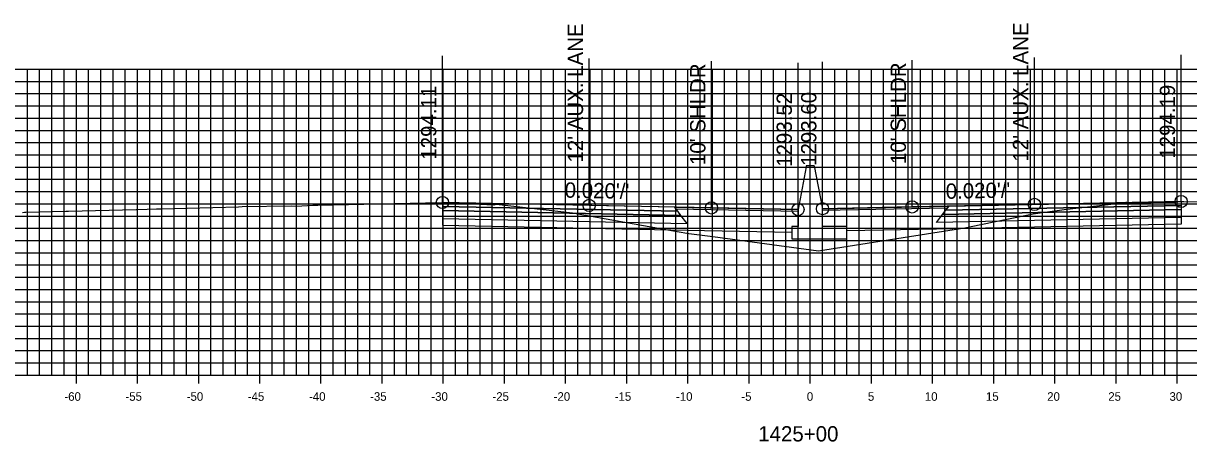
# Model space of a CAD drawing. Extents: x 674939 to 678919, y 750652 to 765176.
# Drawn here: x 678674.2 to 678769.5, y 757937.1 to 757971.3 of the extents above; entities that cross this region are included whole.
import ezdxf

# ---------------------------------------------------------------- set-up
doc = ezdxf.new("R2010")
doc.units = 0
for name, color, linetype in [('Level 10', 7, 'Continuous'), ('Level 17', 7, 'Continuous'), ('Level 18', 7, 'Continuous'), ('Level 19', 7, 'Continuous'), ('Level 20', 7, 'Continuous'), ('Level 22', 7, 'Continuous'), ('Level 23', 7, 'Continuous'), ('Level 4', 7, 'Continuous'), ('Level 8', 7, 'Continuous'), ('Level 9', 7, 'Continuous')]:
    doc.layers.add(name, color=color, linetype=linetype)

msp = doc.modelspace()

# ---------------------------------------------------------------- linework, layer by layer
at = {"layer": 'Level 10'}
msp.add_lwpolyline([(678674.142, 757955.844), (678674.304, 757955.869), (678674.308, 757955.868), (678674.414, 757955.871), (678677.664, 757955.943), (678677.877, 757955.95), (678683.419, 757956.083), (678683.562, 757956.087), (678685.091, 757956.125), (678685.109, 757956.126), (678685.297, 757956.131), (678685.305, 757956.132), (678685.493, 757956.137), (678691.801, 757956.31), (678692.088, 757956.316), (678696.1, 757956.384), (678696.483, 757956.356), (678696.51, 757956.355), (678696.537, 757956.358), (678697.874, 757956.442), (678698.28, 757956.45), (678707.064, 757956.629), (678707.162, 757956.63), (678708.461, 757956.656), (678708.499, 757956.657), (678708.5, 757956.657), (678709.264, 757956.576), (678709.319, 757956.572), (678710.082, 757956.561), (678710.846, 757956.545), (678710.937, 757956.542), (678712.655, 757956.47), (678712.701, 757956.469), (678712.88, 757956.515), (678712.889, 757956.517), (678713.091, 757956.495), (678719.084, 757955.819), (678727.655, 757954.285), (678728.594, 757954.135), (678730.567, 757953.878), (678739.213, 757952.718), (678748.567, 757954.179), (678751.166, 757954.584), (678752.488, 757954.861), (678754.729, 757955.33), (678756.762, 757955.743), (678759.294, 757956.074), (678762.881, 757956.502), (678764.341, 757956.683), (678764.4, 757956.672), (678764.438, 757956.66), (678764.61, 757956.601), (678764.955, 757956.61), (678765.149, 757956.616), (678766.355, 757956.663), (678766.41, 757956.666), (678766.755, 757956.676), (678767.004, 757956.682), (678768.21, 757956.69), (678768.3, 757956.692), (678768.856, 757956.737), (678768.99, 757956.747), (678769.066, 757956.75), (678777.856, 757956.588)], dxfattribs=at)
at = {"layer": 'Level 17'}
for points in [[(678738.203, 757959.575), (678737.533, 757956.075)], [(678738.863, 757959.651), (678738.863, 757959.651), (678738.203, 757959.651), (678738.203, 757959.575)], [(678738.863, 757959.651), (678739.533, 757956.151)], [(678737.533, 757956.075), (678737.533, 757954.7), (678737.033, 757954.7), (678737.033, 757953.7), (678741.533, 757953.7), (678741.533, 757954.7), (678739.533, 757954.7), (678739.533, 757956.151)]]:
    msp.add_lwpolyline(points, dxfattribs=at)
at = {"layer": 'Level 18'}
for points in [[(678737.533, 757956.075), (678730.461, 757956.216), (678720.461, 757956.416), (678708.461, 757956.656)], [(678768.856, 757956.737), (678756.856, 757956.497), (678746.856, 757956.297), (678739.533, 757956.151)]]:
    msp.add_lwpolyline(points, dxfattribs=at)
for points in [[(678708.461, 757956.656), (678708.461, 757956.326), (678727.711, 757955.941), (678727.461, 757956.276)], [(678727.461, 757956.276), (678737.533, 757956.075), (678737.537, 757955.917), (678727.581, 757956.116)], [(678749.736, 757956.198), (678739.533, 757955.993), (678739.533, 757956.151), (678749.856, 757956.357)], [(678768.856, 757956.737), (678768.856, 757956.407), (678749.606, 757956.022), (678749.856, 757956.357)]]:
    msp.add_lwpolyline(points, close=True, dxfattribs=at)
at = {"layer": 'Level 19'}
for points in [[(678708.461, 757956.326), (678708.461, 757955.996), (678727.961, 757955.606), (678727.711, 757955.941)], [(678708.461, 757955.996), (678708.461, 757955.336), (678728.461, 757954.936), (678727.961, 757955.606)], [(678768.856, 757956.077), (678768.856, 757955.417), (678748.856, 757955.017), (678749.356, 757955.687)], [(678768.856, 757956.407), (678768.856, 757956.077), (678749.356, 757955.687), (678749.606, 757956.022)]]:
    msp.add_lwpolyline(points, close=True, dxfattribs=at)
for points in [[(678708.461, 757955.336), (678708.461, 757954.796), (678728.461, 757954.396), (678737.033, 757954.225)], [(678768.856, 757955.417), (678768.856, 757954.877), (678748.856, 757954.477), (678741.533, 757954.331)]]:
    msp.add_lwpolyline(points, dxfattribs=at)
at = {"layer": 'Level 20'}
for p, q in [((678638.533, 757967.551), (678838.533, 757967.551)), ((678674.533, 757942.551), (678674.533, 757967.551)), ((678675.533, 757942.551), (678675.533, 757967.551)), ((678676.533, 757942.551), (678676.533, 757967.551)), ((678677.533, 757942.551), (678677.533, 757967.551)), ((678678.533, 757942.551), (678678.533, 757967.551)), ((678679.533, 757942.551), (678679.533, 757967.551)), ((678680.533, 757942.551), (678680.533, 757967.551)), ((678681.533, 757942.551), (678681.533, 757967.551)), ((678682.533, 757942.551), (678682.533, 757967.551)), ((678683.533, 757942.551), (678683.533, 757967.551)), ((678684.533, 757942.551), (678684.533, 757967.551)), ((678685.533, 757942.551), (678685.533, 757967.551)), ((678686.533, 757942.551), (678686.533, 757967.551)), ((678687.533, 757942.551), (678687.533, 757967.551)), ((678688.533, 757942.551), (678688.533, 757967.551)), ((678689.533, 757942.551), (678689.533, 757967.551)), ((678690.533, 757942.551), (678690.533, 757967.551)), ((678691.533, 757942.551), (678691.533, 757967.551)), ((678692.533, 757942.551), (678692.533, 757967.551)), ((678693.533, 757942.551), (678693.533, 757967.551)), ((678694.533, 757942.551), (678694.533, 757967.551)), ((678695.533, 757942.551), (678695.533, 757967.551)), ((678696.533, 757942.551), (678696.533, 757967.551)), ((678697.533, 757942.551), (678697.533, 757967.551)), ((678698.533, 757942.551), (678698.533, 757967.551)), ((678699.533, 757942.551), (678699.533, 757967.551)), ((678700.533, 757942.551), (678700.533, 757967.551)), ((678701.533, 757942.551), (678701.533, 757967.551)), ((678702.533, 757942.551), (678702.533, 757967.551)), ((678703.533, 757942.551), (678703.533, 757967.551)), ((678704.533, 757942.551), (678704.533, 757967.551)), ((678705.533, 757942.551), (678705.533, 757967.551)), ((678706.533, 757942.551), (678706.533, 757967.551)), ((678707.533, 757942.551), (678707.533, 757967.551)), ((678708.533, 757942.551), (678708.533, 757967.551)), ((678709.533, 757942.551), (678709.533, 757967.551)), ((678710.533, 757942.551), (678710.533, 757967.551)), ((678711.533, 757942.551), (678711.533, 757967.551)), ((678712.533, 757942.551), (678712.533, 757967.551)), ((678713.533, 757942.551), (678713.533, 757967.551)), ((678714.533, 757942.551), (678714.533, 757967.551)), ((678715.533, 757942.551), (678715.533, 757967.551)), ((678716.533, 757942.551), (678716.533, 757967.551)), ((678717.533, 757942.551), (678717.533, 757967.551)), ((678718.533, 757942.551), (678718.533, 757967.551)), ((678719.533, 757942.551), (678719.533, 757967.551)), ((678720.533, 757942.551), (678720.533, 757967.551)), ((678721.533, 757942.551), (678721.533, 757967.551)), ((678722.533, 757942.551), (678722.533, 757967.551)), ((678723.533, 757942.551), (678723.533, 757967.551)), ((678724.533, 757942.551), (678724.533, 757967.551)), ((678725.533, 757942.551), (678725.533, 757967.551)), ((678726.533, 757942.551), (678726.533, 757967.551)), ((678727.533, 757942.551), (678727.533, 757967.551)), ((678728.533, 757942.551), (678728.533, 757967.551)), ((678729.533, 757942.551), (678729.533, 757967.551)), ((678730.533, 757942.551), (678730.533, 757967.551)), ((678731.533, 757942.551), (678731.533, 757967.551)), ((678732.533, 757942.551), (678732.533, 757967.551)), ((678733.533, 757942.551), (678733.533, 757967.551)), ((678734.533, 757942.551), (678734.533, 757967.551)), ((678735.533, 757942.551), (678735.533, 757967.551)), ((678736.533, 757942.551), (678736.533, 757967.551)), ((678737.533, 757942.551), (678737.533, 757967.551)), ((678738.533, 757942.551), (678738.533, 757967.551)), ((678739.533, 757942.551), (678739.533, 757967.551)), ((678740.533, 757942.551), (678740.533, 757967.551)), ((678741.533, 757942.551), (678741.533, 757967.551)), ((678742.533, 757942.551), (678742.533, 757967.551)), ((678743.533, 757942.551), (678743.533, 757967.551)), ((678744.533, 757942.551), (678744.533, 757967.551)), ((678745.533, 757942.551), (678745.533, 757967.551)), ((678746.533, 757942.551), (678746.533, 757967.551)), ((678747.533, 757942.551), (678747.533, 757967.551)), ((678748.533, 757942.551), (678748.533, 757967.551)), ((678749.533, 757942.551), (678749.533, 757967.551)), ((678750.533, 757942.551), (678750.533, 757967.551)), ((678751.533, 757942.551), (678751.533, 757967.551)), ((678752.533, 757942.551), (678752.533, 757967.551)), ((678753.533, 757942.551), (678753.533, 757967.551)), ((678754.533, 757942.551), (678754.533, 757967.551)), ((678755.533, 757942.551), (678755.533, 757967.551)), ((678756.533, 757942.551), (678756.533, 757967.551)), ((678757.533, 757942.551), (678757.533, 757967.551)), ((678758.533, 757942.551), (678758.533, 757967.551)), ((678759.533, 757942.551), (678759.533, 757967.551)), ((678760.533, 757942.551), (678760.533, 757967.551)), ((678761.533, 757942.551), (678761.533, 757967.551)), ((678762.533, 757942.551), (678762.533, 757967.551)), ((678763.533, 757942.551), (678763.533, 757967.551)), ((678764.533, 757942.551), (678764.533, 757967.551)), ((678765.533, 757942.551), (678765.533, 757967.551)), ((678766.533, 757942.551), (678766.533, 757967.551)), ((678767.533, 757942.551), (678767.533, 757967.551)), ((678768.533, 757942.551), (678768.533, 757967.551)), ((678638.533, 757966.551), (678838.533, 757966.551)), ((678638.533, 757965.551), (678838.533, 757965.551)), ((678638.533, 757964.551), (678838.533, 757964.551)), ((678638.533, 757963.551), (678838.533, 757963.551)), ((678638.533, 757962.551), (678838.533, 757962.551)), ((678638.533, 757961.551), (678838.533, 757961.551)), ((678638.533, 757960.551), (678838.533, 757960.551)), ((678638.533, 757959.551), (678838.533, 757959.551)), ((678638.533, 757958.551), (678838.533, 757958.551)), ((678638.533, 757957.551), (678838.533, 757957.551)), ((678638.533, 757956.551), (678838.533, 757956.551)), ((678638.533, 757955.551), (678838.533, 757955.551)), ((678638.533, 757954.551), (678838.533, 757954.551)), ((678638.533, 757953.551), (678838.533, 757953.551)), ((678638.533, 757952.551), (678838.533, 757952.551)), ((678638.533, 757951.551), (678838.533, 757951.551)), ((678638.533, 757950.551), (678838.533, 757950.551)), ((678638.533, 757949.551), (678838.533, 757949.551)), ((678638.533, 757948.551), (678838.533, 757948.551)), ((678638.533, 757947.551), (678838.533, 757947.551)), ((678638.533, 757946.551), (678838.533, 757946.551)), ((678638.533, 757945.551), (678838.533, 757945.551)), ((678638.533, 757944.551), (678838.533, 757944.551)), ((678638.533, 757943.551), (678838.533, 757943.551)), ((678638.533, 757942.551), (678838.533, 757942.551))]:
    msp.add_line(p, q, dxfattribs=at)
at = {"layer": 'Level 23'}
for p, q in [((678708.461, 757956.656), (678708.461, 757968.656)), ((678720.461, 757956.416), (678720.461, 757968.416)), ((678746.856, 757956.297), (678746.856, 757968.297)), ((678756.856, 757956.497), (678756.856, 757968.497)), ((678768.856, 757956.737), (678768.856, 757968.737)), ((678730.461, 757956.216), (678730.461, 757968.216)), ((678737.533, 757956.075), (678737.533, 757968.075)), ((678739.533, 757956.151), (678739.533, 757968.151))]:
    msp.add_line(p, q, dxfattribs=at)
at = {"layer": 'Level 4'}
for centre in [(678708.461, 757956.656), (678720.461, 757956.416), (678756.856, 757956.497), (678768.856, 757956.737), (678730.461, 757956.216), (678737.533, 757956.075), (678739.533, 757956.151), (678746.856, 757956.297)]:
    msp.add_circle(centre, 0.5, dxfattribs=at)
at = {"layer": 'Level 8'}
for p, q in [((678678.533, 757941.851), (678678.533, 757943.251)), ((678683.533, 757941.851), (678683.533, 757943.251)), ((678688.533, 757941.851), (678688.533, 757943.251)), ((678693.533, 757941.851), (678693.533, 757943.251)), ((678698.533, 757941.851), (678698.533, 757943.251)), ((678703.533, 757941.851), (678703.533, 757943.251)), ((678708.533, 757941.851), (678708.533, 757943.251)), ((678713.533, 757941.851), (678713.533, 757943.251)), ((678718.533, 757941.851), (678718.533, 757943.251)), ((678723.533, 757941.851), (678723.533, 757943.251)), ((678728.533, 757941.851), (678728.533, 757943.251)), ((678733.533, 757941.851), (678733.533, 757943.251)), ((678738.533, 757941.851), (678738.533, 757943.251)), ((678743.533, 757941.851), (678743.533, 757943.251)), ((678748.533, 757941.851), (678748.533, 757943.251)), ((678753.533, 757941.851), (678753.533, 757943.251)), ((678758.533, 757941.851), (678758.533, 757943.251)), ((678763.533, 757941.851), (678763.533, 757943.251)), ((678768.533, 757941.851), (678768.533, 757943.251)), ((678638.533, 757942.551), (678838.533, 757942.551))]:
    msp.add_line(p, q, dxfattribs=at)

# ---------------------------------------------------------------- texts
at = {"layer": 'Level 22'}
for rotation, p in [(358.85424, (678718.447, 757957.056)), (1.14576, (678749.62, 757956.953))]:
    msp.add_text("0.020'/'", height=1.25, rotation=rotation, dxfattribs=at).set_placement(p)
at = {"layer": 'Level 23'}
for s, p in [("12' AUX. LANE", (678719.961, 757959.916)), ("12' AUX. LANE", (678756.356, 757959.997)), ("10' SHLDR", (678729.961, 757959.716)), ("10' SHLDR", (678746.356, 757959.797)), ('1294.11', (678707.961, 757960.156)), ('1293.52', (678737.033, 757959.575)), ('1293.60', (678739.033, 757959.651)), ('1294.19', (678768.356, 757960.237))]:
    msp.add_text(s, height=1.25, rotation=90, dxfattribs=at).set_placement(p)
at = {"layer": 'Level 9'}
for s, height, p in [('-60', 0.7, (678677.552, 757940.451)), ('-55', 0.7, (678682.546, 757940.451)), ('-50', 0.7, (678687.552, 757940.451)), ('-45', 0.7, (678692.546, 757940.451)), ('-40', 0.7, (678697.552, 757940.451)), ('-35', 0.7, (678702.546, 757940.451)), ('-30', 0.7, (678707.552, 757940.451)), ('-25', 0.7, (678712.546, 757940.451)), ('-20', 0.7, (678717.552, 757940.451)), ('-15', 0.7, (678722.546, 757940.451)), ('-10', 0.7, (678727.552, 757940.451)), ('-5', 0.7, (678732.896, 757940.451)), ('0', 0.7, (678738.252, 757940.451)), ('5', 0.7, (678743.246, 757940.451)), ('10', 0.7, (678747.902, 757940.451)), ('15', 0.7, (678752.896, 757940.451)), ('20', 0.7, (678757.902, 757940.451)), ('25', 0.7, (678762.896, 757940.451)), ('30', 0.7, (678767.902, 757940.451)), ('1425+00', 1.25, (678734.281, 757937.126))]:
    msp.add_text(s, height=height, dxfattribs=at).set_placement(p)

doc.saveas('drawing.dxf')
